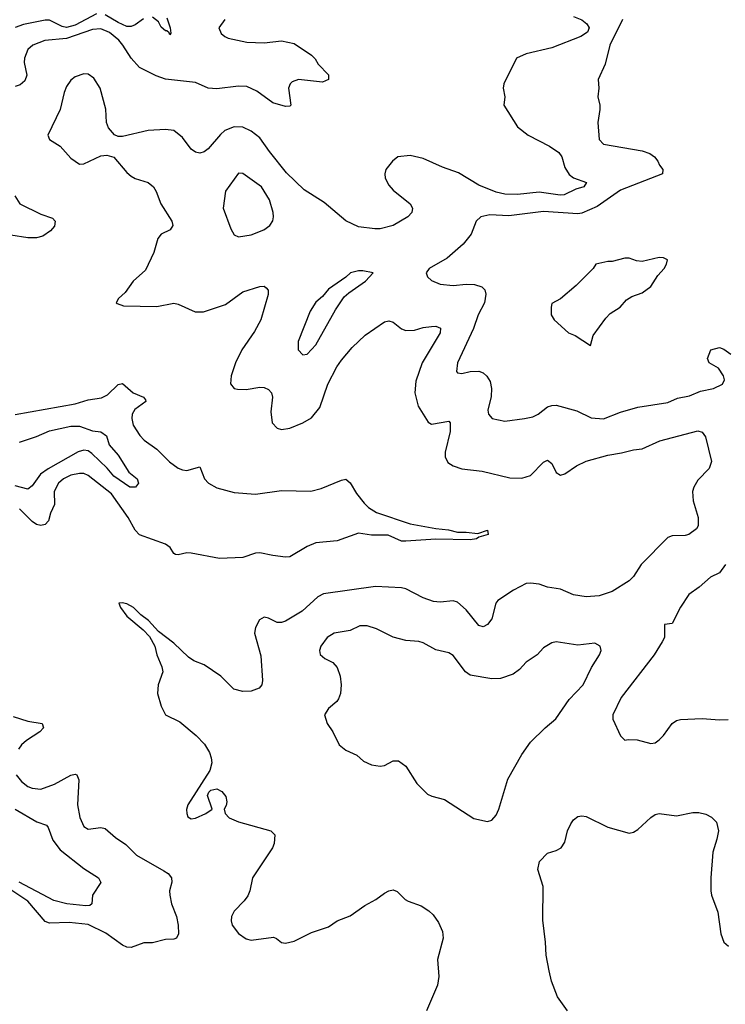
# Model space of a CAD drawing. Header units: inches. Extents: x 1245430 to 1420861, y 606325 to 671315.
# Tile 295 of 319: x 1403032 to 1406317, y 632881 to 637469. Entities that reach past the tile are written whole.
import ezdxf

# ---------------------------------------------------------------- set-up
doc = ezdxf.new("R2010")
doc.units = ezdxf.units.IN
doc.header["$MEASUREMENT"] = 0
doc.layers.add('B4603', color=7, linetype='Continuous')

msp = doc.modelspace()

# ---------------------------------------------------------------- linework, layer by layer
at = {"layer": 'B4603', "color": 5}
for points, elevation in [([(1403390, 637495.3), (1403290, 637443.4), (1403250, 637432.4), (1403230, 637436.7), (1403170, 637466.5), (1403150, 637467), (1403050, 637446), (1403010, 637432.6)], 760), ([(1403607.8, 637472.2), (1403570, 637445.5), (1403550, 637437.3), (1403530, 637437.7), (1403490, 637455.2), (1403430, 637492.1)], 760), ([(1403986.3, 637470), (1403959.6, 637430), (1403970, 637404.9), (1403986.7, 637390), (1404003.1, 637383.1), (1404090, 637364.2), (1404170, 637361.3), (1404250, 637370.9), (1404310, 637357.7), (1404390, 637303.2), (1404407, 637287), (1404421.1, 637261.1), (1404470, 637211.5), (1404469.4, 637190), (1404442.1, 637177.9), (1404330, 637190), (1404300.4, 637179.6), (1404291.7, 637170), (1404284.1, 637150), (1404294, 637070), (1404290, 637065.1), (1404270, 637064.2), (1404210, 637082), (1404135.7, 637135.7), (1404090, 637157.2), (1404050, 637159.5), (1403950, 637145.8), (1403910, 637149.9), (1403850, 637175.5), (1403710, 637190.9), (1403666.9, 637206.9), (1403590, 637245.6), (1403550, 637288.8), (1403512.6, 637350), (1403492.9, 637373), (1403450, 637408.8), (1403410, 637425.6), (1403370, 637422.6), (1403250, 637380.9), (1403148.2, 637371.8), (1403092.9, 637350), (1403070.1, 637329.9), (1403054.2, 637290), (1403052.4, 637270), (1403064.3, 637210), (1403055.9, 637184.1), (1403034.6, 637165.4), (1403010, 637157.5)], 780), ([(1405610, 637484), (1405650, 637467.9), (1405672.9, 637450), (1405682.8, 637430), (1405675.4, 637410), (1405644.2, 637390), (1405510, 637338.2), (1405390.4, 637310), (1405345.5, 637290), (1405286.4, 637170), (1405282.4, 637150), (1405290.4, 637110), (1405286.4, 637070), (1405350.4, 636970), (1405398.7, 636930), (1405499, 636879), (1405541.6, 636850), (1405556.3, 636830), (1405570, 636780.4), (1405590, 636746.7), (1405610, 636731.5), (1405670.4, 636710), (1405658, 636690), (1405621.1, 636678.9), (1405567.1, 636652.9), (1405548.3, 636651.7), (1405450, 636665), (1405350, 636654.5), (1405290, 636656), (1405250, 636665.5), (1405170, 636697.7), (1405074.6, 636754.6), (1405000.9, 636780.9), (1404910, 636822.1), (1404850, 636835.2), (1404793, 636830), (1404768, 636810), (1404737.1, 636770), (1404732.4, 636750), (1404734, 636730), (1404750, 636698), (1404770, 636674), (1404850.4, 636610), (1404860.5, 636590), (1404857.1, 636570), (1404839.1, 636550), (1404770.5, 636510), (1404710, 636494.8), (1404685.9, 636494.1), (1404610, 636503.1), (1404550, 636531.6), (1404450, 636616.4), (1404356.3, 636676.3), (1404274.8, 636754.8), (1404194.1, 636854.1), (1404150, 636917.5), (1404110, 636948.7), (1404070, 636968.1), (1404030, 636969.9), (1403987.3, 636952.7), (1403966.1, 636933.9), (1403910, 636867.3), (1403890, 636853.5), (1403870, 636847.2), (1403850, 636850.8), (1403830, 636866.2), (1403790, 636920.4), (1403750, 636952.9), (1403710, 636957), (1403630, 636953.1), (1403510, 636924.2), (1403490, 636924.1), (1403472.6, 636932.6), (1403445.3, 636965.3), (1403436.1, 636990), (1403432.2, 637052.2), (1403407.1, 637150), (1403376.5, 637196.5), (1403350, 637215.5), (1403330, 637216.8), (1403290, 637202), (1403270, 637186.2), (1403250, 637156.8), (1403238.1, 637130), (1403220.8, 637050), (1403162.3, 636930), (1403170.4, 636910), (1403220, 636880), (1403270, 636823.6), (1403310, 636796), (1403330, 636797.7), (1403410, 636834.9), (1403437.8, 636837.8), (1403470, 636828.8), (1403530, 636757), (1403550, 636739.6), (1403570, 636729.1), (1403630, 636710.2), (1403654, 636690), (1403667.8, 636667.8), (1403689.1, 636610), (1403740.8, 636530), (1403744.6, 636510), (1403732.7, 636490), (1403691.1, 636468.9), (1403675.6, 636450), (1403656.1, 636383.9), (1403617.6, 636302.4), (1403560.4, 636250), (1403522.6, 636197.4), (1403491, 636170), (1403481, 636150), (1403485.8, 636145.8), (1403515.5, 636135.5), (1403670, 636132.8), (1403750, 636148.5), (1403770, 636143.7), (1403848.2, 636108.2), (1403887.1, 636107.1), (1403990, 636141.2), (1404070, 636201.4), (1404150, 636226), (1404170, 636227.2), (1404180, 636220), (1404187.9, 636207.9), (1404189, 636189), (1404154.5, 636070), (1404124.7, 636015.3), (1404066.7, 635930), (1404036.5, 635870), (1404016.5, 635810), (1404012.7, 635772.7), (1404030, 635750.6), (1404046.6, 635746.6), (1404085.6, 635745.6), (1404150, 635757), (1404170, 635755), (1404190, 635746), (1404203.7, 635730), (1404208.3, 635710), (1404200.9, 635641), (1404206.7, 635590), (1404230, 635565.7), (1404250, 635559.6), (1404290, 635566.2), (1404350, 635590.2), (1404390, 635613), (1404430, 635662), (1404467.1, 635770), (1404508.6, 635851.4), (1404530, 635882), (1404579.4, 635940.6), (1404640.4, 635999.6), (1404730, 636060.6), (1404750, 636065), (1404770, 636059.7), (1404810, 636028), (1404830, 636020.2), (1404870, 636022.3), (1404910, 636034.6), (1404950, 636039.7), (1404970, 636040.2), (1404991.1, 636031.1), (1404990.2, 636010), (1404905, 635870), (1404875.6, 635784.4), (1404871.8, 635730), (1404887.7, 635667.7), (1404933.7, 635593.7), (1404950, 635584), (1405030, 635598), (1405036.9, 635590), (1405036.6, 635550), (1405013.6, 635453.6), (1405012.4, 635432.4), (1405025.2, 635405.2), (1405049.4, 635389.4), (1405090, 635376.2), (1405185.2, 635365.2), (1405314.7, 635334.7), (1405370, 635332.4), (1405410, 635345.5), (1405470, 635407.7), (1405490, 635416), (1405510, 635400.5), (1405530, 635358.4), (1405550, 635346.7), (1405570, 635352.8), (1405624.7, 635390), (1405670, 635411.7), (1405770, 635439.3), (1405834, 635450), (1405890, 635465.2), (1405930, 635469.1), (1406012.8, 635507.2), (1406190, 635552.9), (1406210, 635547.2), (1406225.4, 635525.5), (1406252.9, 635410), (1406242.5, 635377.5), (1406190, 635323.1), (1406170.2, 635290), (1406164, 635270), (1406167.6, 635227.6), (1406191.2, 635150), (1406191.3, 635110), (1406183.2, 635096.8), (1406147.3, 635070), (1406130, 635065), (1406070, 635063.7), (1406050, 635056.5), (1405926.3, 634930), (1405890, 634874.8), (1405870, 634853.8), (1405790, 634803.9), (1405730, 634784.7), (1405670, 634779.3), (1405610, 634789.7), (1405550, 634815), (1405490, 634825.4), (1405450, 634839), (1405410, 634844), (1405390, 634841.8), (1405330.3, 634810), (1405258, 634762), (1405249.1, 634750), (1405230, 634677.6), (1405210, 634651.2), (1405190, 634639.7), (1405170, 634646.2), (1405110, 634719.3), (1405070, 634754.6), (1405050, 634761.6), (1404990, 634755), (1404958.2, 634758.2), (1404910, 634775.7), (1404830, 634816.8), (1404810, 634822), (1404688.1, 634828.1), (1404446.6, 634793.4), (1404420.4, 634779.6), (1404347.7, 634712.3), (1404270, 634666.6), (1404250, 634659.4), (1404230, 634660.7), (1404190, 634680.2), (1404170, 634685), (1404148.2, 634671.8), (1404130, 634637.4), (1404125, 634610), (1404155.2, 634504.8), (1404162.4, 634390), (1404159.1, 634370), (1404146.4, 634353.6), (1404110, 634339.7), (1404070, 634338.3), (1404029, 634349), (1403967.6, 634410), (1403890, 634463.5), (1403842.2, 634482.2), (1403817.9, 634497.9), (1403750, 634563.1), (1403678.2, 634618.2), (1403631.2, 634670), (1403595.9, 634695.9), (1403562, 634730), (1403530, 634746.6), (1403508.2, 634751.8), (1403494, 634750), (1403500.7, 634730), (1403530.8, 634690), (1403606.4, 634626.4), (1403635.6, 634595.6), (1403660.5, 634550), (1403670.5, 634510), (1403694.2, 634454.2), (1403698, 634430), (1403676.3, 634370), (1403673.4, 634330), (1403690.4, 634270), (1403710, 634230.5), (1403777.5, 634197.5), (1403853.5, 634133.5), (1403892.6, 634092.6), (1403914.9, 634054.9), (1403923.6, 634030), (1403926.7, 634006.7), (1403916.6, 633970), (1403814.3, 633810), (1403808.7, 633788.7), (1403809.4, 633769.4), (1403815.3, 633755.2), (1403830, 633744.9), (1403850, 633749.2), (1403898.9, 633770), (1403928.3, 633790), (1403905.7, 633854.3), (1403912, 633870), (1403921.4, 633878.6), (1403950, 633885), (1403972.6, 633872.6), (1403990.9, 633850), (1403996, 633824), (1403993.2, 633806.8), (1403984.2, 633790), (1403988.9, 633770), (1404007.8, 633750), (1404051, 633731), (1404201.6, 633690), (1404220.4, 633670), (1404216.9, 633630), (1404209.1, 633610), (1404115.4, 633470), (1404103.2, 633410), (1404093.7, 633386.3), (1404077.4, 633362.6), (1404030, 633314.8), (1404017.9, 633290), (1404016.6, 633270), (1404021.5, 633250), (1404050, 633211), (1404085.7, 633185.7), (1404110, 633180.7), (1404213.7, 633193.7), (1404228, 633188), (1404250, 633168.4), (1404270, 633166.7), (1404310, 633175.8), (1404390, 633216.3), (1404470, 633242.8), (1404510, 633270.6), (1404570, 633294), (1404639.2, 633340.8), (1404690, 633369), (1404730, 633399.7), (1404750, 633410.2), (1404770, 633414), (1404790, 633406.7), (1404826.7, 633370), (1404841.2, 633361.2), (1404900.5, 633340.5), (1404937.4, 633317.4), (1404957.5, 633297.5), (1404982, 633262), (1405000.3, 633220.3), (1405003.2, 633190), (1404977.6, 633090), (1404983.6, 633010), (1404976.9, 632970), (1404925.4, 632850)], 820), ([(1403716.7, 637476.7), (1403732.2, 637430), (1403734.8, 637405.2), (1403730, 637398), (1403727.3, 637407.3), (1403716.6, 637416.6), (1403710, 637416.2), (1403690, 637434.5), (1403678.1, 637458.1), (1403650, 637480.2)], 760), ([(1405838, 637470), (1405780.3, 637350), (1405758.6, 637261.4), (1405726, 637190), (1405728.4, 637150), (1405723.1, 637110), (1405732.4, 637070), (1405732.4, 637050), (1405723.8, 636990), (1405730.4, 636910), (1405750, 636889.2), (1405930, 636857.7), (1405965.6, 636845.6), (1405988.4, 636830), (1406003, 636810), (1406010.4, 636790.4), (1406026, 636770), (1406024.7, 636750), (1405830, 636674.7), (1405721.2, 636598.8), (1405650, 636567.2), (1405630, 636563.5), (1405470, 636575.7), (1405310, 636555.4), (1405220.9, 636559.1), (1405179.1, 636550), (1405157.6, 636530), (1405134, 636470), (1405096.5, 636423.5), (1405022.8, 636357.3), (1404938.8, 636310), (1404924, 636290), (1404930.6, 636270), (1404950, 636253), (1404990, 636236), (1405050, 636230.3), (1405110, 636236.9), (1405150, 636234.7), (1405184.3, 636224.3), (1405197.8, 636210), (1405202.9, 636190), (1405196.6, 636150), (1405167, 636093), (1405145.5, 636030), (1405070.5, 635870.5), (1405066.4, 635830), (1405070, 635824), (1405090, 635819.5), (1405130, 635830.3), (1405170, 635831.5), (1405190, 635823.1), (1405207.6, 635807.6), (1405222.2, 635782.2), (1405229.1, 635750), (1405226.5, 635713.5), (1405212, 635650), (1405214.9, 635630), (1405231, 635610), (1405290, 635598.9), (1405382, 635610), (1405421, 635619), (1405446, 635630), (1405490, 635664.2), (1405510, 635671.8), (1405530, 635672), (1405626.6, 635646.6), (1405693, 635613), (1405750, 635609.1), (1405830, 635640.6), (1405910, 635663), (1406050, 635685.8), (1406094.5, 635705.5), (1406150, 635716.6), (1406202.4, 635737.6), (1406262, 635750), (1406303.7, 635770), (1406313.2, 635790), (1406309.6, 635810), (1406284.9, 635844.9), (1406242, 635870), (1406234, 635890), (1406250, 635930.8), (1406290, 635940.7), (1406310, 635933), (1406342.8, 635910)], 840), ([(1403008.5, 636648.5), (1403032.1, 636610), (1403130, 636563.1), (1403184.2, 636544.2), (1403197.1, 636530), (1403193.7, 636506.3), (1403175.2, 636484.8), (1403140, 636460), (1403110, 636452.3), (1403070, 636451.6), (1402990, 636465.1)], 780), ([(1403010, 635628.6), (1403290, 635678.7), (1403350, 635697), (1403413.2, 635706.8), (1403439.9, 635720.1), (1403490, 635769.1), (1403510, 635774.3), (1403560.7, 635730), (1403608.2, 635710), (1403617.2, 635697.2), (1403618.5, 635690), (1403567.7, 635652.3), (1403555.5, 635630), (1403553.9, 635610), (1403560.2, 635580.2), (1403591.2, 635531.2), (1403611.8, 635510), (1403670, 635468.2), (1403728.9, 635408.9), (1403770, 635379.8), (1403790, 635370.9), (1403810, 635368.8), (1403870, 635384.9), (1403891.6, 635330), (1403910.2, 635310), (1403950, 635287.3), (1404030, 635265.8), (1404130, 635258.3), (1404250, 635275.4), (1404387.5, 635272.5), (1404435.7, 635284.3), (1404530, 635323.8), (1404550, 635327.7), (1404570, 635310.8), (1404600.4, 635260.4), (1404636.1, 635216.1), (1404656.3, 635196.3), (1404693, 635173), (1404850, 635120.1), (1404970, 635097.8), (1405027.9, 635092.1), (1405070, 635080.9), (1405110, 635081.6), (1405165.3, 635074.7), (1405210, 635090.2), (1405213.4, 635070), (1405170, 635058), (1405158.8, 635050), (1405130, 635045.7), (1404970, 635047.7), (1404830, 635038.6), (1404810, 635039.1), (1404747.2, 635067.2), (1404670, 635067.5), (1404610, 635076.3), (1404510, 635040.7), (1404410, 635030.5), (1404370, 635014.1), (1404290, 634966.6), (1404270, 634964.5), (1404210, 634971.6), (1404150, 634985.3), (1404130, 634983.7), (1404070, 634963.2), (1403962.5, 634957.5), (1403830, 634983.7), (1403810, 634984.9), (1403770, 634975.1), (1403756.9, 634976.9), (1403750, 634980.9), (1403732.1, 635010), (1403710, 635024.4), (1403590, 635068.1), (1403570, 635090.7), (1403536.4, 635150), (1403459.8, 635259.8), (1403350, 635345.2), (1403330, 635354.1), (1403310, 635354.7), (1403270, 635346.4), (1403235.3, 635330), (1403212, 635310), (1403191.6, 635270), (1403194.3, 635210), (1403175.2, 635170), (1403166.1, 635133.9), (1403150, 635117.3), (1403130, 635111.7), (1403110, 635117.3), (1403090, 635130.9), (1403030, 635189)], 780), ([(1403030, 635500.7), (1403110, 635526.3), (1403170, 635553.2), (1403270, 635575.4), (1403310, 635574.2), (1403370, 635552.9), (1403410, 635547.9), (1403435.6, 635530), (1403448.1, 635488.1), (1403490, 635439.3), (1403540.3, 635360.3), (1403579.1, 635330), (1403584.9, 635310), (1403570.8, 635290), (1403545.2, 635290), (1403470, 635342.4), (1403439, 635379), (1403367.6, 635447.6), (1403350, 635459.3), (1403330, 635462.6), (1403304.1, 635455.9), (1403163.5, 635376.5), (1403129, 635351), (1403090, 635296.4), (1403070, 635281.8), (1403010, 635296.3)], 760), ([(1406317.8, 634930), (1406290, 634891.6), (1406249.1, 634870.9), (1406195.8, 634824.2), (1406148.2, 634790), (1406108.7, 634731.3), (1406070, 634655.3), (1406034, 634650), (1406034.8, 634590), (1406024, 634570), (1405985.5, 634510), (1405832.7, 634310), (1405793.4, 634230), (1405794, 634210), (1405830, 634132), (1405850, 634112), (1405864.7, 634115.3), (1405907.3, 634112.7), (1405970, 634095.8), (1405990, 634098.7), (1406010, 634113.1), (1406030, 634133.4), (1406069.9, 634190.1), (1406090, 634204.2), (1406108.9, 634208.9), (1406210, 634213.4), (1406290, 634206.4), (1406330, 634208.3)], 840), ([(1403002, 634222), (1403070, 634201.1), (1403136.5, 634190), (1403142.6, 634170), (1403125.4, 634150), (1403063.5, 634110), (1403039.7, 634090), (1403025.4, 634070)], 780), ([(1403015.2, 633950), (1403039.5, 633919.5), (1403070, 633896), (1403090, 633887.5), (1403130, 633883.2), (1403193.8, 633906.2), (1403270, 633949.1), (1403290, 633953), (1403298, 633950), (1403306.4, 633926.4), (1403300.1, 633810), (1403311.8, 633751.8), (1403330, 633710.3), (1403350, 633697.7), (1403410, 633704.9), (1403430, 633699.6), (1403478.4, 633658.4), (1403526.1, 633626.1), (1403576, 633576), (1403703.2, 633503.2), (1403722.3, 633490), (1403738, 633470), (1403739.5, 633450), (1403728.9, 633410), (1403730.3, 633390), (1403739.1, 633350), (1403762, 633290), (1403770.1, 633250), (1403771.8, 633210), (1403761.7, 633190), (1403750, 633184.5), (1403710, 633182.5), (1403650, 633167.8), (1403610, 633167.7), (1403550, 633146.5), (1403530, 633147.7), (1403510, 633156.1), (1403432.2, 633212.2), (1403350, 633253.1), (1403262.5, 633262.5), (1403170, 633259.9), (1403150, 633267.2), (1403070, 633361.5), (1402981.5, 633421.5)], 780), ([(1403010, 633791.1), (1403111.2, 633731.2), (1403156.1, 633716.1), (1403165, 633704.9), (1403185.5, 633645.5), (1403220.8, 633600.8), (1403330, 633514.6), (1403398.8, 633470), (1403410, 633448.7), (1403370.6, 633390), (1403367.3, 633350), (1403358, 633342), (1403339.4, 633340.6), (1403250.8, 633349.2), (1403190, 633365), (1403028.9, 633450)], 760), ([(1405582, 632850), (1405536.6, 632916.6), (1405508.5, 632988.5), (1405496.5, 633036.5), (1405482.7, 633110), (1405480.4, 633170), (1405466.9, 633273.1), (1405469.6, 633430), (1405444.5, 633510), (1405452.9, 633547.1), (1405490, 633584.7), (1405530, 633597.3), (1405552.3, 633610), (1405570, 633636), (1405582.6, 633690), (1405597.3, 633722.7), (1405610, 633741.3), (1405630, 633756.5), (1405650, 633759.7), (1405670, 633756.5), (1405770, 633706.4), (1405870, 633678.9), (1405890, 633683.1), (1405910, 633696), (1405970, 633751.6), (1405990, 633764.9), (1406010, 633770.3), (1406090, 633759.6), (1406165.4, 633774.6), (1406194.2, 633774.2), (1406226.9, 633766.9), (1406253.6, 633753.6), (1406275.8, 633730), (1406284.9, 633690), (1406278.5, 633650), (1406259.2, 633590), (1406250.3, 633470.3), (1406250.4, 633410), (1406252.7, 633390), (1406282.4, 633310), (1406295.8, 633210), (1406310.6, 633170), (1406332.1, 633152.1)], 820)]:
    msp.add_lwpolyline(points, dxfattribs=dict(at, elevation=elevation))
for points, elevation in [([(1404050, 636753.2), (1403990.6, 636670), (1403979.1, 636590), (1404014.2, 636494.2), (1404030, 636466.8), (1404050, 636457.3), (1404110, 636466), (1404169, 636490), (1404196, 636510), (1404210, 636532), (1404214, 636550), (1404211.3, 636570), (1404195.1, 636630), (1404158, 636690), (1404070, 636752.7)], 840), ([(1406010, 636361.2), (1405930, 636342.7), (1405904.5, 636344.5), (1405870, 636357.2), (1405850, 636357.2), (1405790, 636342), (1405770, 636342), (1405714, 636330), (1405702, 636310), (1405622.8, 636230), (1405550, 636168.7), (1405510, 636146), (1405506, 636130), (1405506.8, 636093.2), (1405521, 636070), (1405586.8, 636010), (1405618, 635998), (1405690, 635951), (1405702.2, 635997.8), (1405761.6, 636078.4), (1405780.8, 636099.2), (1405827.6, 636130), (1405856.9, 636163.1), (1405881.6, 636178.4), (1405930, 636196), (1405970, 636226), (1406002.7, 636277.3), (1406032.3, 636310), (1406044, 636330), (1406048, 636350), (1406030, 636359)], 860), ([(1404630, 636299.3), (1404610, 636299.3), (1404572, 636290), (1404550, 636268.7), (1404470, 636213.2), (1404441.1, 636178.9), (1404410, 636152.7), (1404384.4, 636110), (1404328.2, 635970), (1404328, 635930), (1404350, 635907.7), (1404370, 635910.7), (1404410, 635953.4), (1404502.8, 636117.2), (1404543.3, 636176.7), (1404563.9, 636196.1), (1404642, 636250), (1404678, 636290)], 840), ([(1404650, 634644.5), (1404615.9, 634644.1), (1404570, 634622.9), (1404496, 634610), (1404463.8, 634590), (1404433.4, 634550), (1404427.3, 634530), (1404430.7, 634510.7), (1404452.8, 634492.8), (1404490, 634474), (1404510, 634450.7), (1404523.8, 634410), (1404528.2, 634370), (1404526, 634330), (1404516.2, 634303.8), (1404508.5, 634291.5), (1404470, 634259.3), (1404450.8, 634230), (1404464, 634190), (1404490, 634150.8), (1404519.3, 634090), (1404550, 634064.9), (1404601.2, 634041.2), (1404633.3, 634013.3), (1404670, 633997.1), (1404710, 633990.6), (1404730, 633994), (1404770, 634015.5), (1404795.5, 634015.5), (1404830, 633991), (1404881.6, 633910), (1404930, 633860.4), (1404950.3, 633850.3), (1405010, 633835.5), (1405146.6, 633746.6), (1405210, 633732.7), (1405230, 633739.1), (1405250, 633762), (1405262.2, 633790), (1405304.1, 633930), (1405370, 634044.4), (1405410, 634102), (1405478.4, 634170), (1405528.7, 634211.3), (1405590, 634302), (1405656, 634370), (1405694.5, 634450), (1405732.3, 634510), (1405739.3, 634530), (1405734, 634550), (1405710, 634563.7), (1405630, 634554), (1405530, 634569.6), (1405510, 634565.6), (1405470, 634542), (1405442, 634510), (1405390, 634475.1), (1405359.1, 634440.9), (1405330, 634418.9), (1405270, 634399.7), (1405230, 634398.3), (1405130, 634414.8), (1405108.3, 634430), (1405050, 634506.6), (1405030, 634518.5), (1404970, 634532.1), (1404910, 634565.1), (1404890, 634571), (1404830, 634575.8), (1404770, 634591.2), (1404693.2, 634630)], 840)]:
    msp.add_lwpolyline(points, close=True, dxfattribs=dict(at, elevation=elevation))

doc.saveas('drawing.dxf')
